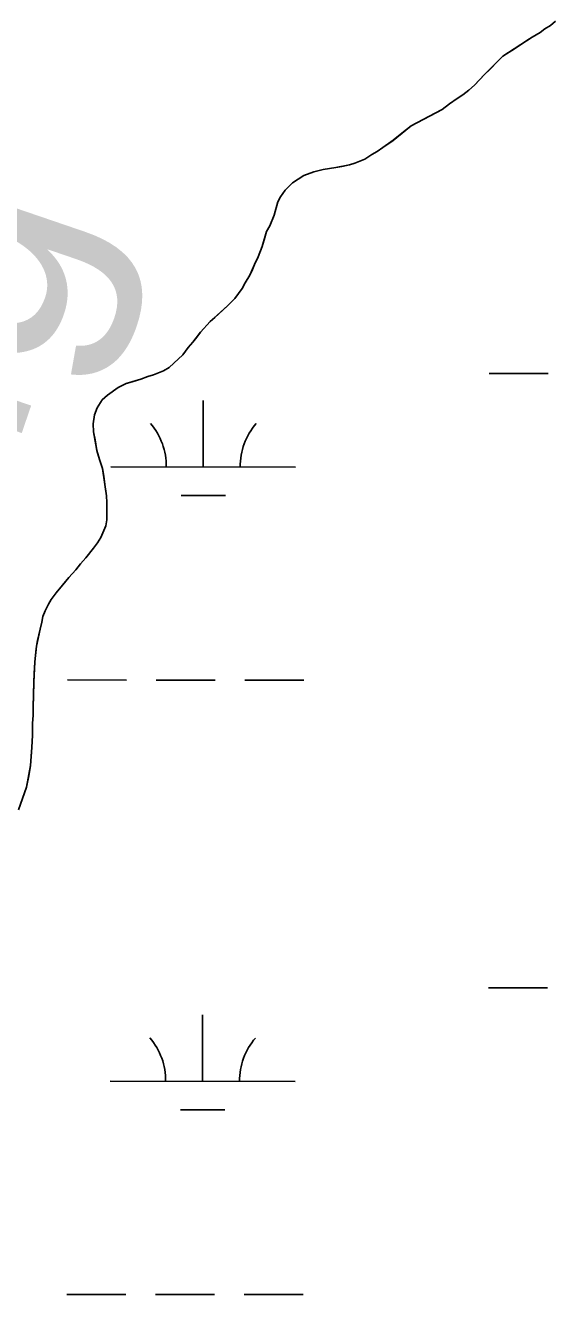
# Model space of a CAD drawing. Extents: x 3148686 to 3186545, y 916144 to 941516.
# Drawn here: x 3156135 to 3156422, y 926808 to 927495 of the extents above; entities that cross this region are included whole.
import ezdxf

# ---------------------------------------------------------------- set-up
doc = ezdxf.new("R2010")
doc.units = 0
for name, color, linetype in [('V-RIVR-IDEN', 7, 'Continuous'), ('V-SITE-VEGE', 7, 'Continuous'), ('V-TOPO-SHOR', 7, 'Continuous'), ('V-WETL-SWMP', 7, 'Continuous')]:
    doc.layers.add(name, color=color, linetype=linetype)

msp = doc.modelspace()

# ---------------------------------------------------------------- linework, layer by layer
at = {"layer": 'V-SITE-VEGE'}
for p, q in [((3156413.36, 927491.62), (3156408.98, 927489)), ((3156415.94, 927493.64), (3156413.36, 927491.62)), ((3156418.93, 927495.45), (3156415.94, 927493.64)), ((3156408.98, 927489), (3156393.25, 927478.72)), ((3156393.25, 927478.72), (3156383.06, 927468.61)), ((3156383.06, 927468.61), (3156377.76, 927463.05)), ((3156371.6, 927457.82), (3156368.41, 927455.94)), ((3156374.78, 927460.37), (3156371.6, 927457.82)), ((3156377.76, 927463.05), (3156374.78, 927460.37)), ((3156360.28, 927449.94), (3156343.55, 927441.05)), ((3156364.26, 927452.96), (3156360.28, 927449.94)), ((3156368.41, 927455.94), (3156364.26, 927452.96)), ((3156343.55, 927441.05), (3156333.81, 927433.2)), ((3156328.23, 927429.38), (3156325.25, 927427.16)), ((3156333.81, 927433.2), (3156328.23, 927429.38)), ((3156318.48, 927422.93), (3156313.1, 927420.9)), ((3156322.26, 927425.55), (3156318.48, 927422.93)), ((3156325.25, 927427.16), (3156322.26, 927425.55)), ((3156290.95, 927416.18), (3156285.57, 927414.15)), ((3156295.94, 927417.4), (3156290.95, 927416.18)), ((3156302.73, 927418.44), (3156295.94, 927417.4)), ((3156310.11, 927419.88), (3156302.73, 927418.44)), ((3156313.1, 927420.9), (3156310.11, 927419.88)), ((3156279.4, 927410.12), (3156275.43, 927406.3)), ((3156285.57, 927414.15), (3156279.4, 927410.12)), ((3156272.85, 927402.69), (3156271.47, 927399.88)), ((3156275.43, 927406.3), (3156272.85, 927402.69)), ((3156271.47, 927399.88), (3156269.51, 927392.68)), ((3156269.51, 927392.68), (3156267.15, 927386.87)), ((3156265.37, 927383.86), (3156263.02, 927375.66)), ((3156267.15, 927386.87), (3156265.37, 927383.86)), ((3156263.02, 927375.66), (3156260.85, 927370.05)), ((3156260.85, 927370.05), (3156258.88, 927366.04)), ((3156256.31, 927360.24), (3156253.74, 927356.03)), ((3156258.88, 927366.04), (3156256.31, 927360.24)), ((3156253.74, 927356.03), (3156252.16, 927353.02)), ((3156248.2, 927347.6), (3156244.23, 927343.58)), ((3156252.16, 927353.02), (3156248.2, 927347.6)), ((3156244.23, 927343.58), (3156234.88, 927335.14)), ((3156234.88, 927335.14), (3156229.52, 927329.31)), ((3156229.52, 927329.31), (3156225.36, 927323.89)), ((3156222.98, 927321.08), (3156220, 927317.07)), ((3156225.36, 927323.89), (3156222.98, 927321.08)), ((3156220, 927317.07), (3156212.65, 927310.24)), ((3156201.09, 927305.37), (3156197.31, 927303.96)), ((3156204.08, 927306.19), (3156201.09, 927305.37)), ((3156209.47, 927308.42), (3156204.08, 927306.19)), ((3156212.65, 927310.24), (3156209.47, 927308.42)), ((3156184.95, 927299.29), (3156179.17, 927295.26)), ((3156189.33, 927301.51), (3156184.95, 927299.29)), ((3156197.31, 927303.96), (3156189.33, 927301.51)), ((3156176.39, 927292.65), (3156173.62, 927288.43)), ((3156179.17, 927295.26), (3156176.39, 927292.65)), ((3156172.24, 927284.63), (3156171.47, 927279.63)), ((3156173.62, 927288.43), (3156172.24, 927284.63)), ((3156171.47, 927279.63), (3156171.7, 927275.44)), ((3156171.7, 927275.44), (3156173.56, 927265.26)), ((3156173.56, 927265.26), (3156174.98, 927260.47)), ((3156174.98, 927260.47), (3156176.61, 927255.49)), ((3156176.61, 927255.49), (3156178.69, 927240.72)), ((3156178.69, 927240.72), (3156178.91, 927237.12)), ((3156178.91, 927237.12), (3156178.97, 927227.73)), ((3156178.39, 927224.53), (3156175.62, 927218.12)), ((3156178.97, 927227.73), (3156178.39, 927224.53)), ((3156175.62, 927218.12), (3156173.84, 927215.32)), ((3156171.66, 927212.31), (3156167.5, 927207.09)), ((3156173.84, 927215.32), (3156171.66, 927212.31)), ((3156164.72, 927203.88), (3156162.14, 927200.66)), ((3156167.5, 927207.09), (3156164.72, 927203.88)), ((3156158.37, 927196.45), (3156151.43, 927188.21)), ((3156162.14, 927200.66), (3156158.37, 927196.45)), ((3156147.27, 927182), (3156145.49, 927178.39)), ((3156148.85, 927184.6), (3156147.27, 927182)), ((3156151.43, 927188.21), (3156148.85, 927184.6)), ((3156144.31, 927175.39), (3156143.73, 927172.39)), ((3156145.49, 927178.39), (3156144.31, 927175.39)), ((3156142.75, 927168.59), (3156140.81, 927159.38)), ((3156143.73, 927172.39), (3156142.75, 927168.59)), ((3156140.81, 927159.38), (3156139.86, 927150.79)), ((3156139.86, 927150.79), (3156139.32, 927139.8)), ((3156139.32, 927139.8), (3156139, 927126.41)), ((3156139, 927126.41), (3156139.02, 927121.82)), ((3156139.02, 927121.82), (3156138.65, 927117.62)), ((3156138.65, 927117.62), (3156138.69, 927111.03)), ((3156138.69, 927111.03), (3156138.33, 927104.43)), ((3156138.33, 927104.43), (3156137.58, 927094.64)), ((3156137.58, 927094.64), (3156135.45, 927083.04)), ((3156135.45, 927083.04), (3156131.13, 927070.62))]:
    msp.add_line(p, q, dxfattribs=at)
at = {"layer": 'V-TOPO-SHOR'}
for points in [[(3156421.71, 927497.67), (3156418.93, 927495.45), (3156415.94, 927493.64), (3156413.36, 927491.62), (3156408.98, 927489), (3156406.19, 927487.19), (3156402.21, 927484.57), (3156399.42, 927482.75), (3156396.64, 927480.94), (3156393.25, 927478.72), (3156390.27, 927475.84), (3156386.3, 927471.82), (3156383.06, 927468.61), (3156380.87, 927466.4), (3156377.76, 927463.05), (3156374.78, 927460.37), (3156371.6, 927457.82), (3156368.41, 927455.94), (3156364.26, 927452.96), (3156360.28, 927449.94), (3156353.11, 927446.1), (3156343.55, 927441.05), (3156338.58, 927437.03), (3156333.81, 927433.2), (3156328.23, 927429.38), (3156325.25, 927427.16), (3156322.26, 927425.55), (3156318.48, 927422.93), (3156313.1, 927420.9), (3156310.11, 927419.88), (3156306.12, 927419.06), (3156302.73, 927418.44), (3156295.94, 927417.4), (3156290.95, 927416.18), (3156285.57, 927414.15), (3156279.4, 927410.12), (3156275.43, 927406.3), (3156272.85, 927402.69), (3156271.47, 927399.88), (3156269.51, 927392.68), (3156267.15, 927386.87), (3156265.37, 927383.86), (3156264.39, 927380.66), (3156263.02, 927375.66), (3156260.85, 927370.05), (3156258.88, 927366.04), (3156257.7, 927363.24), (3156256.31, 927360.24), (3156253.74, 927356.03), (3156252.16, 927353.02), (3156250.18, 927350.21), (3156248.2, 927347.6), (3156244.23, 927343.58), (3156241.64, 927341.17), (3156237.27, 927337.35), (3156234.88, 927335.14), (3156229.52, 927329.31), (3156227.54, 927326.7), (3156225.36, 927323.89), (3156222.98, 927321.08), (3156220, 927317.07), (3156217.62, 927314.86), (3156212.65, 927310.24), (3156209.47, 927308.42), (3156204.08, 927306.19), (3156201.09, 927305.37), (3156197.31, 927303.96), (3156192.52, 927302.53), (3156189.33, 927301.51), (3156184.95, 927299.29), (3156179.17, 927295.26), (3156176.39, 927292.65), (3156173.62, 927288.43), (3156172.24, 927284.63), (3156171.47, 927279.63), (3156171.7, 927275.44), (3156172.52, 927271.05), (3156173.56, 927265.26), (3156174.98, 927260.47), (3156176.61, 927255.49), (3156177.23, 927251.3), (3156178.06, 927245.51), (3156178.69, 927240.72)], [(3156178.69, 927240.72), (3156178.91, 927237.12), (3156178.93, 927233.52), (3156178.97, 927227.73), (3156178.39, 927224.53), (3156175.63, 927218.12), (3156173.84, 927215.32), (3156171.66, 927212.31), (3156167.5, 927207.09), (3156164.72, 927203.88), (3156162.14, 927200.66), (3156158.37, 927196.45), (3156155.99, 927193.64), (3156151.43, 927188.21), (3156148.85, 927184.6), (3156147.27, 927182), (3156145.49, 927178.39), (3156144.31, 927175.39), (3156143.73, 927172.39), (3156142.75, 927168.59), (3156141.39, 927162.39), (3156140.81, 927159.38), (3156140.42, 927156.19), (3156139.86, 927150.79), (3156139.68, 927147.59), (3156139.49, 927144.59), (3156139.32, 927139.8), (3156139.16, 927132.4), (3156139, 927126.41), (3156139.02, 927121.82), (3156138.65, 927117.62), (3156138.69, 927111.03), (3156138.33, 927104.43), (3156137.95, 927099.83), (3156137.58, 927094.64), (3156136.62, 927089.04), (3156135.45, 927083.04), (3156131.13, 927070.62)]]:
    msp.add_lwpolyline(points, dxfattribs=at)
at = {"layer": 'V-WETL-SWMP'}
for p, q in [((3156385.7, 927306.93), (3156417.7, 927306.9)), ((3156231.06, 927256.35), (3156231.09, 927292.35)), ((3156181.06, 927256.4), (3156281.06, 927256.3)), ((3156219.04, 927240.93), (3156243.04, 927240.91)), ((3156157.53, 927141), (3156189.53, 927140.96)), ((3156205.53, 927140.95), (3156237.53, 927140.91)), ((3156253.53, 927140.9), (3156285.53, 927140.86)), ((3156385.35, 926974.26), (3156417.35, 926974.22)), ((3156230.71, 926923.68), (3156230.74, 926959.68)), ((3156180.71, 926923.73), (3156280.71, 926923.62)), ((3156218.69, 926908.26), (3156242.69, 926908.23)), ((3156157.18, 926808.32), (3156189.18, 926808.29)), ((3156205.18, 926808.27), (3156237.18, 926808.24)), ((3156253.18, 926808.22), (3156285.18, 926808.19))]:
    msp.add_line(p, q, dxfattribs=at)
msp.add_lwpolyline([(3156418.93, 927495.45), (3156415.94, 927493.64), (3156413.36, 927491.62), (3156408.98, 927489), (3156406.19, 927487.19), (3156402.21, 927484.57), (3156396.64, 927480.94), (3156393.25, 927478.72), (3156390.27, 927475.84), (3156386.3, 927471.82), (3156383.06, 927468.61), (3156380.87, 927466.4), (3156377.76, 927463.05), (3156374.78, 927460.37), (3156371.6, 927457.82), (3156368.41, 927455.94), (3156364.26, 927452.96), (3156360.28, 927449.94), (3156353.11, 927446.1), (3156343.55, 927441.05), (3156338.58, 927437.03), (3156333.81, 927433.21), (3156328.23, 927429.38), (3156325.25, 927427.16), (3156322.26, 927425.55), (3156318.48, 927422.93), (3156313.1, 927420.9), (3156310.11, 927419.88), (3156306.12, 927419.06), (3156302.73, 927418.44), (3156295.94, 927417.4), (3156290.95, 927416.18), (3156285.57, 927414.15), (3156279.4, 927410.12), (3156275.43, 927406.3), (3156272.85, 927402.69), (3156271.47, 927399.88), (3156269.51, 927392.68), (3156267.15, 927386.87), (3156265.37, 927383.86), (3156264.39, 927380.66), (3156263.02, 927375.66), (3156260.85, 927370.05), (3156258.88, 927366.04), (3156257.7, 927363.24), (3156256.31, 927360.24), (3156253.74, 927356.03), (3156252.16, 927353.02), (3156250.18, 927350.21), (3156248.2, 927347.6), (3156244.22, 927343.58), (3156241.64, 927341.17), (3156237.27, 927337.35), (3156234.88, 927335.14), (3156229.52, 927329.31), (3156227.54, 927326.71), (3156225.36, 927323.9), (3156222.98, 927321.09), (3156220, 927317.07), (3156217.62, 927314.86), (3156212.65, 927310.24), (3156209.47, 927308.42), (3156204.08, 927306.19), (3156201.09, 927305.38), (3156197.31, 927303.95), (3156192.52, 927302.53), (3156189.33, 927301.51), (3156184.95, 927299.29), (3156179.18, 927295.26), (3156176.39, 927292.65), (3156173.62, 927288.43), (3156172.24, 927284.63), (3156171.47, 927279.63), (3156171.7, 927275.44), (3156172.52, 927271.05), (3156173.56, 927265.26), (3156174.98, 927260.47), (3156176.61, 927255.49), (3156177.23, 927251.3), (3156178.07, 927245.51), (3156178.69, 927240.72), (3156178.91, 927237.12), (3156178.97, 927227.73), (3156178.39, 927224.53), (3156175.63, 927218.12), (3156173.84, 927215.32), (3156171.66, 927212.31), (3156167.5, 927207.09), (3156164.72, 927203.88), (3156162.14, 927200.66), (3156158.37, 927196.45), (3156155.99, 927193.64), (3156151.43, 927188.22), (3156148.85, 927184.6), (3156147.27, 927182), (3156145.49, 927178.39), (3156144.31, 927175.39), (3156143.73, 927172.39), (3156142.75, 927168.59), (3156141.39, 927162.38), (3156140.81, 927159.38), (3156140.42, 927156.19), (3156139.86, 927150.79), (3156139.67, 927147.59), (3156139.49, 927144.59), (3156139.32, 927139.8), (3156139.16, 927132.4), (3156139, 927126.41), (3156139.02, 927121.82), (3156138.65, 927117.62), (3156138.69, 927111.03), (3156138.33, 927104.43), (3156137.95, 927099.83), (3156137.58, 927094.64), (3156136.62, 927089.04), (3156135.45, 927083.04), (3156131.13, 927070.63)], dxfattribs=at)
for centre, start, end in [((3156175.81, 927256.89), 359.16781, 40.71147), ((3156286.3, 927256.77), 139.1678, 180.71146), ((3156175.46, 926924.21), 359.16781, 40.71147), ((3156285.95, 926924.09), 139.1678, 180.71146)]:
    msp.add_arc(centre, 35.25, start, end, dxfattribs=at)

# ---------------------------------------------------------------- texts
at = {"layer": 'V-RIVR-IDEN'}
msp.add_text('Long', height=133, rotation=71.11061, dxfattribs=at).set_placement((3156045.62, 927019.75))

doc.saveas('drawing.dxf')
